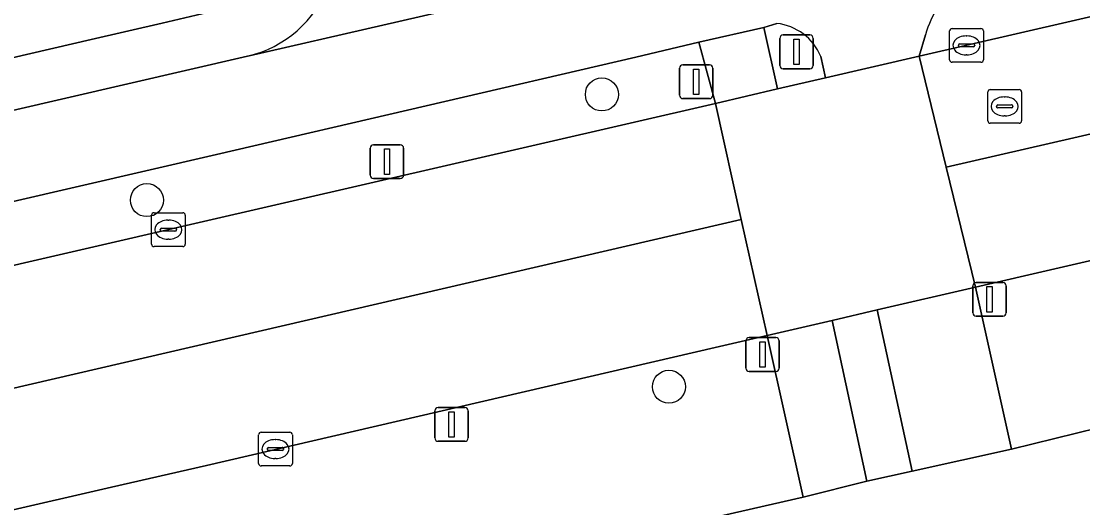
# Model space of a CAD drawing. Extents: x 156412 to 157779, y 382335 to 383768.
# Drawn here: x 156780.58 to 156811.99, y 382948.39 to 382962.77 of the extents above; entities that cross this region are included whole.
import ezdxf

# ---------------------------------------------------------------- set-up
doc = ezdxf.new("R2010")
doc.units = 0
for name, color, linetype in [('IMGEO_Berm_groen', 7, 'Continuous'), ('IMGEO_Boom', 7, 'Continuous'), ('IMGEO_Erf', 7, 'Continuous'), ('IMGEO_Fietspad_gesloten', 7, 'Continuous'), ('IMGEO_Kolk', 7, 'Continuous'), ('IMGEO_Lichtmast', 7, 'Continuous'), ('IMGEO_OVBaan_gesloten', 7, 'Continuous'), ('IMGEO_Rijbaan_regionaal_gesloten', 7, 'Continuous'), ('IMGEO_Rioolput', 7, 'Continuous'), ('IMGEO_Verkeerseiland_groen', 7, 'Continuous'), ('IMGEO_Verkeersregelinstallatiepaal', 7, 'Continuous'), ('IMGEO_Voetpad_open', 7, 'Continuous')]:
    doc.layers.add(name, color=color, linetype=linetype)

msp = doc.modelspace()

# ---------------------------------------------------------------- linework, layer by layer
at = {"layer": 'IMGEO_Berm_groen'}
for points in [[(156807.331, 382962.368), (156807.149, 382961.733), (156824.879, 382965.824), (156899.901, 382983.128), (156935.27, 382991.314)], [(156866.3, 382966.448), (156868.596, 382967.016), (156937.256, 382982.846), (156960.658, 382988.242), (156960.264, 382989.881), (156936.873, 382984.481), (156826.1, 382958.91), (156813.512, 382955.995), (156808.809, 382954.906), (156809.882, 382950.12), (156812.439, 382950.746), (156832.008, 382955.231)], [(156791.582, 382945.908), (156800.991, 382948.075), (156803.718, 382948.695), (156802.647, 382953.479), (156801.108, 382953.123), (156786.064, 382949.639), (156783.248, 382948.991), (156722.017, 382934.891), (156732.146, 382935.52), (156770.193, 382944.295)]]:
    msp.add_lwpolyline(points, dxfattribs=at)
msp.add_lwpolyline([(156785.711, 382956.787), (156801.116, 382960.341), (156800.631, 382962.152), (156798.767, 382961.709), (156786.356, 382958.829), (156729.465, 382945.688), (156695.578, 382937.817), (156695.687, 382937.307), (156695.997, 382936.076), (156696.956, 382936.309), (156705.688, 382938.324)], close=True, dxfattribs=at)
msp.add_arc((156810.93, 382961.27), 3.762, 134.5316, 163.0316, dxfattribs=at)
at = {"layer": 'IMGEO_Boom'}
for centre in [(156797.758, 382960.606), (156784.296, 382957.481), (156799.743, 382951.963)]:
    msp.add_circle(centre, 0.489, dxfattribs=at)
at = {"layer": 'IMGEO_Erf'}
msp.add_lwpolyline([(156778.512, 382961.275), (156782.643, 382962.229), (156784.751, 382962.71), (156787.092, 382963.261)], dxfattribs=at)
at = {"layer": 'IMGEO_Fietspad_gesloten'}
for points in [[(156842.01, 382974.354), (156795.232, 382963.573), (156787.319, 382961.747), (156787.276, 382961.74), (156750.276, 382953.189), (156677.395, 382936.335), (156677.258, 382936.285), (156671.471, 382934.925), (156668.966, 382934.417)], [(156787.276, 382961.74), (156787.319, 382961.747), (156795.232, 382963.573)], [(156678.199, 382933.78), (156695.578, 382937.817), (156729.465, 382945.688), (156786.356, 382958.829), (156798.767, 382961.709), (156800.631, 382962.152), (156802.551, 382962.586), (156802.935, 382962.706)], [(156804.237, 382961.732), (156804.377, 382961.094), (156807.149, 382961.733), (156807.331, 382962.368)]]:
    msp.add_lwpolyline(points, dxfattribs=at)
msp.add_lwpolyline([(156806.94, 382949.466), (156809.882, 382950.12), (156808.809, 382954.906), (156805.906, 382954.234)], close=True, dxfattribs=at)
for centre, radius, start, end in [((156786.515, 382965.03), 3.377, 283.0318, 339.4784), ((156810.93, 382961.27), 3.762, 134.5316, 163.0316), ((156802.746, 382961.096), 1.621, 23.101, 83.3001)]:
    msp.add_arc(centre, radius, start, end, dxfattribs=at)
at = {"layer": 'IMGEO_Kolk'}
for p, q in [((156808.047, 382961.63), (156808.047, 382962.482)), ((156808.122, 382962.556), (156808.974, 382962.556)), ((156809.048, 382962.482), (156809.048, 382961.63)), ((156808.535, 382962.336), (156808.56, 382962.336)), ((156808.306, 382962.05), (156808.306, 382962.062)), ((156808.744, 382962.013), (156808.346, 382962.013)), ((156808.349, 382962.099), (156808.747, 382962.099)), ((156808.79, 382962.062), (156808.79, 382962.05)), ((156808.974, 382961.556), (156808.122, 382961.556)), ((156808.558, 382961.776), (156808.533, 382961.776)), ((156784.431, 382956.182), (156784.431, 382957.034)), ((156784.506, 382957.108), (156785.358, 382957.108)), ((156784.919, 382956.888), (156784.944, 382956.888)), ((156785.432, 382957.034), (156785.432, 382956.182)), ((156784.69, 382956.602), (156784.69, 382956.614)), ((156785.128, 382956.565), (156784.73, 382956.565)), ((156784.733, 382956.651), (156785.131, 382956.651)), ((156785.174, 382956.614), (156785.174, 382956.602)), ((156784.942, 382956.328), (156784.917, 382956.328)), ((156785.358, 382956.108), (156784.506, 382956.108)), ((156787.6, 382949.694), (156787.6, 382950.546)), ((156787.675, 382950.62), (156788.527, 382950.62)), ((156788.601, 382950.546), (156788.601, 382949.694)), ((156788.088, 382950.4), (156788.113, 382950.4)), ((156787.859, 382950.114), (156787.859, 382950.126)), ((156788.297, 382950.077), (156787.899, 382950.077)), ((156787.902, 382950.163), (156788.3, 382950.163)), ((156788.343, 382950.126), (156788.343, 382950.114)), ((156788.527, 382949.62), (156787.675, 382949.62)), ((156788.111, 382949.84), (156788.086, 382949.84))]:
    msp.add_line(p, q, dxfattribs=at)
for points in [[(156808.047, 382961.63), (156808.047, 382962.482)], [(156808.122, 382962.556), (156808.974, 382962.556)], [(156809.048, 382962.482), (156809.048, 382961.63)], [(156808.974, 382961.556), (156808.122, 382961.556)], [(156784.431, 382956.182), (156784.431, 382957.034)], [(156784.506, 382957.108), (156785.358, 382957.108)], [(156785.432, 382957.034), (156785.432, 382956.182)], [(156785.358, 382956.108), (156784.506, 382956.108)], [(156787.6, 382949.694), (156787.6, 382950.546)], [(156787.675, 382950.62), (156788.527, 382950.62)], [(156788.601, 382950.546), (156788.601, 382949.694)], [(156788.527, 382949.62), (156787.675, 382949.62)]]:
    msp.add_lwpolyline(points, dxfattribs=at)
for centre, radius, start, end in [((156808.124, 382962.48), 0.0765, 91.552, 178.448), ((156808.124, 382962.48), 0.0765, 91.552, 178.448), ((156808.972, 382962.48), 0.0765, 1.552, 88.448), ((156808.972, 382962.48), 0.0765, 1.552, 88.448), ((156808.346, 382962.059), 0.0403, 85.8775, 175.7526), ((156808.343, 382962.049), 0.0366, 178.938, 274.7102), ((156808.747, 382962.056), 0.043, 264.8664, 352.4533), ((156808.751, 382962.061), 0.0386, 1.7309, 96.639), ((156808.124, 382961.632), 0.0765, 181.552, 268.448), ((156808.124, 382961.632), 0.0765, 181.552, 268.448), ((156808.972, 382961.632), 0.0765, 271.552, 358.448), ((156808.972, 382961.632), 0.0765, 271.552, 358.448), ((156784.508, 382957.032), 0.0765, 91.552, 178.448), ((156784.508, 382957.032), 0.0765, 91.552, 178.448), ((156785.356, 382957.032), 0.0765, 1.552, 88.448), ((156785.356, 382957.032), 0.0765, 1.552, 88.448), ((156784.73, 382956.611), 0.0403, 85.8775, 175.7526), ((156784.727, 382956.601), 0.0366, 178.938, 274.7102), ((156785.131, 382956.608), 0.043, 264.8664, 352.4533), ((156785.135, 382956.613), 0.0386, 1.7309, 96.639), ((156784.508, 382956.184), 0.0765, 181.552, 268.448), ((156784.508, 382956.184), 0.0765, 181.552, 268.448), ((156785.356, 382956.184), 0.0765, 271.552, 358.448), ((156785.356, 382956.184), 0.0765, 271.552, 358.448), ((156787.677, 382950.544), 0.0765, 91.552, 178.448), ((156787.677, 382950.544), 0.0765, 91.552, 178.448), ((156788.525, 382950.544), 0.0765, 1.552, 88.448), ((156788.525, 382950.544), 0.0765, 1.552, 88.448), ((156787.899, 382950.123), 0.0403, 85.8775, 175.7526), ((156787.896, 382950.113), 0.0366, 178.938, 274.7102), ((156788.3, 382950.12), 0.043, 264.8664, 352.4533), ((156788.304, 382950.125), 0.0386, 1.7309, 96.639), ((156787.677, 382949.696), 0.0765, 181.552, 268.448), ((156787.677, 382949.696), 0.0765, 181.552, 268.448), ((156788.525, 382949.696), 0.0765, 271.552, 358.448), ((156788.525, 382949.696), 0.0765, 271.552, 358.448)]:
    msp.add_arc(centre, radius, start, end, dxfattribs=at)
for centre, major_axis, ratio, start_param, end_param in [((156808.534, 382962.056), (-0.387, 0.002), 0.722429, 4.712389, 7.853982), ((156808.559, 382962.056), (-0.39, 0.002), 0.717154, 1.570796, 4.712389), ((156784.918, 382956.608), (-0.387, 0.002), 0.722429, 4.712389, 7.853982), ((156784.943, 382956.608), (-0.39, 0.002), 0.717154, 1.570796, 4.712389), ((156788.087, 382950.12), (-0.387, 0.002), 0.722429, 4.712389, 7.853982), ((156788.112, 382950.12), (-0.39, 0.002), 0.717154, 1.570796, 4.712389)]:
    msp.add_ellipse(centre, major_axis=major_axis, ratio=ratio, start_param=start_param, end_param=end_param, dxfattribs=at)
at = {"layer": 'IMGEO_Lichtmast'}
for p, q in [((156791.003, 382959.118), (156791.793, 382959.118)), ((156791.793, 382959.118), (156791.003, 382959.118)), ((156790.903, 382958.218), (156790.903, 382959.018)), ((156790.903, 382959.018), (156790.903, 382958.218)), ((156791.893, 382959.018), (156791.893, 382958.218)), ((156791.893, 382958.218), (156791.893, 382959.018)), ((156791.793, 382958.118), (156791.003, 382958.118)), ((156791.003, 382958.118), (156791.793, 382958.118)), ((156792.814, 382950.449), (156792.814, 382951.249)), ((156792.814, 382951.249), (156792.814, 382950.449)), ((156792.914, 382951.349), (156793.704, 382951.349)), ((156793.704, 382951.349), (156792.914, 382951.349)), ((156793.804, 382951.249), (156793.804, 382950.449)), ((156793.804, 382950.449), (156793.804, 382951.249)), ((156793.704, 382950.349), (156792.914, 382950.349)), ((156792.914, 382950.349), (156793.704, 382950.349))]:
    msp.add_line(p, q, dxfattribs=at)
for points in [[(156791.323, 382958.993), (156791.473, 382958.993), (156791.473, 382958.243), (156791.323, 382958.243), (156791.323, 382958.993)], [(156793.234, 382951.224), (156793.384, 382951.224), (156793.384, 382950.474), (156793.234, 382950.474), (156793.234, 382951.224)]]:
    msp.add_lwpolyline(points, dxfattribs=at)
for centre, start, end in [((156791.003, 382959.018), 90, 180), ((156791.003, 382959.018), 90, 180), ((156791.793, 382959.018), 0, 90), ((156791.793, 382959.018), 360, 90), ((156791.003, 382958.218), 180, 270), ((156791.003, 382958.218), 180, 270), ((156791.793, 382958.218), 270, 0), ((156791.793, 382958.218), 270, 0), ((156792.914, 382951.249), 90, 180), ((156792.914, 382951.249), 90, 180), ((156793.704, 382951.249), 0, 90), ((156793.704, 382951.249), 360, 90), ((156792.914, 382950.449), 180, 270), ((156792.914, 382950.449), 180, 270), ((156793.704, 382950.449), 270, 0), ((156793.704, 382950.449), 270, 0)]:
    msp.add_arc(centre, 0.1, start, end, dxfattribs=at)
at = {"layer": 'IMGEO_OVBaan_gesloten'}
for points in [[(156936.072, 382987.898), (156935.27, 382991.314), (156899.901, 382983.128), (156824.879, 382965.824), (156807.149, 382961.733), (156807.945, 382958.46), (156830.993, 382963.761)], [(156936.873, 382984.481), (156936.072, 382987.898), (156830.993, 382963.761), (156807.945, 382958.46), (156808.809, 382954.906), (156813.512, 382955.995), (156826.1, 382958.91)], [(156807.945, 382958.46), (156807.149, 382961.733), (156804.377, 382961.094), (156802.959, 382960.767), (156801.116, 382960.341), (156801.882, 382956.91), (156802.647, 382953.479), (156804.571, 382953.925), (156805.906, 382954.234), (156808.809, 382954.906)], [(156801.882, 382956.91), (156801.116, 382960.341), (156785.711, 382956.787), (156705.688, 382938.324), (156706.544, 382934.924), (156734.073, 382941.198)], [(156783.248, 382948.991), (156786.064, 382949.639), (156801.108, 382953.123), (156802.647, 382953.479), (156801.882, 382956.91), (156734.073, 382941.198), (156706.544, 382934.924), (156707.399, 382931.525), (156722.017, 382934.891)]]:
    msp.add_lwpolyline(points, close=True, dxfattribs=at)
at = {"layer": 'IMGEO_Rijbaan_regionaal_gesloten'}
msp.add_lwpolyline([(156804.396, 382945.536), (156806.295, 382945.987), (156807.634, 382946.291), (156810.641, 382946.982), (156813.098, 382947.6), (156812.439, 382950.746), (156809.882, 382950.12), (156806.94, 382949.466), (156805.602, 382949.167), (156803.718, 382948.695), (156800.991, 382948.075), (156801.715, 382944.946), (156802.141, 382944.974)], close=True, dxfattribs=at)
at = {"layer": 'IMGEO_Rioolput'}
for p, q in [((156809.177, 382959.826), (156809.177, 382960.678)), ((156809.252, 382960.752), (156810.104, 382960.752)), ((156810.178, 382960.678), (156810.178, 382959.826)), ((156809.479, 382960.295), (156809.877, 382960.295)), ((156809.665, 382960.532), (156809.69, 382960.532)), ((156809.436, 382960.246), (156809.436, 382960.258)), ((156809.874, 382960.209), (156809.476, 382960.209)), ((156809.688, 382959.972), (156809.663, 382959.972)), ((156809.92, 382960.258), (156809.92, 382960.246)), ((156810.104, 382959.752), (156809.252, 382959.752))]:
    msp.add_line(p, q, dxfattribs=at)
for points in [[(156809.177, 382959.826), (156809.177, 382960.678)], [(156809.252, 382960.752), (156810.104, 382960.752)], [(156810.178, 382960.678), (156810.178, 382959.826)], [(156810.104, 382959.752), (156809.252, 382959.752)]]:
    msp.add_lwpolyline(points, dxfattribs=at)
for centre, radius, start, end in [((156809.254, 382960.676), 0.0765, 91.552, 178.448), ((156809.254, 382960.676), 0.0765, 91.552, 178.448), ((156810.102, 382960.676), 0.0765, 1.552, 88.448), ((156810.102, 382960.676), 0.0765, 1.552, 88.448), ((156809.476, 382960.255), 0.0403, 85.8775, 175.7526), ((156809.881, 382960.257), 0.0386, 1.7309, 96.639), ((156809.473, 382960.245), 0.0366, 178.938, 274.7102), ((156809.877, 382960.252), 0.043, 264.8664, 352.4533), ((156809.254, 382959.828), 0.0765, 181.552, 268.448), ((156809.254, 382959.828), 0.0765, 181.552, 268.448), ((156810.102, 382959.828), 0.0765, 271.552, 358.448), ((156810.102, 382959.828), 0.0765, 271.552, 358.448)]:
    msp.add_arc(centre, radius, start, end, dxfattribs=at)
for centre, major_axis, ratio, start_param, end_param in [((156809.664, 382960.252), (-0.387, 0.002), 0.722429, 4.712389, 7.853982), ((156809.689, 382960.252), (-0.39, 0.002), 0.717154, 1.570796, 4.712389)]:
    msp.add_ellipse(centre, major_axis=major_axis, ratio=ratio, start_param=start_param, end_param=end_param, dxfattribs=at)
at = {"layer": 'IMGEO_Verkeerseiland_groen'}
msp.add_lwpolyline([(156802.935, 382962.706), (156802.551, 382962.586), (156802.959, 382960.767), (156804.377, 382961.094), (156804.237, 382961.732)], dxfattribs=at)
msp.add_lwpolyline([(156805.906, 382954.234), (156804.571, 382953.925), (156805.602, 382949.167), (156806.94, 382949.466)], close=True, dxfattribs=at)
msp.add_arc((156802.746, 382961.096), 1.621, 23.101, 83.3001, dxfattribs=at)
at = {"layer": 'IMGEO_Verkeersregelinstallatiepaal'}
for p, q in [((156803.023, 382961.464), (156803.023, 382962.264)), ((156803.023, 382962.264), (156803.023, 382961.464)), ((156803.123, 382962.364), (156803.913, 382962.364)), ((156803.913, 382962.364), (156803.123, 382962.364)), ((156804.013, 382962.264), (156804.013, 382961.464)), ((156804.013, 382961.464), (156804.013, 382962.264)), ((156800.054, 382960.582), (156800.054, 382961.382)), ((156800.054, 382961.382), (156800.054, 382960.582)), ((156800.154, 382961.482), (156800.944, 382961.482)), ((156800.944, 382961.482), (156800.154, 382961.482)), ((156801.044, 382961.382), (156801.044, 382960.582)), ((156801.044, 382960.582), (156801.044, 382961.382)), ((156803.913, 382961.364), (156803.123, 382961.364)), ((156803.123, 382961.364), (156803.913, 382961.364)), ((156800.944, 382960.482), (156800.154, 382960.482)), ((156800.154, 382960.482), (156800.944, 382960.482)), ((156808.733, 382954.148), (156808.733, 382954.948)), ((156808.733, 382954.948), (156808.733, 382954.148)), ((156808.833, 382955.048), (156809.623, 382955.048)), ((156809.623, 382955.048), (156808.833, 382955.048)), ((156809.723, 382954.948), (156809.723, 382954.148)), ((156809.723, 382954.148), (156809.723, 382954.948)), ((156809.623, 382954.048), (156808.833, 382954.048)), ((156808.833, 382954.048), (156809.623, 382954.048)), ((156802.115, 382953.416), (156802.905, 382953.416)), ((156802.905, 382953.416), (156802.115, 382953.416)), ((156802.015, 382952.516), (156802.015, 382953.316)), ((156802.015, 382953.316), (156802.015, 382952.516)), ((156803.005, 382953.316), (156803.005, 382952.516)), ((156803.005, 382952.516), (156803.005, 382953.316)), ((156802.905, 382952.416), (156802.115, 382952.416)), ((156802.115, 382952.416), (156802.905, 382952.416))]:
    msp.add_line(p, q, dxfattribs=at)
for points in [[(156803.443, 382962.239), (156803.593, 382962.239), (156803.593, 382961.489), (156803.443, 382961.489), (156803.443, 382962.239)], [(156800.474, 382961.357), (156800.624, 382961.357), (156800.624, 382960.607), (156800.474, 382960.607), (156800.474, 382961.357)], [(156809.153, 382954.923), (156809.303, 382954.923), (156809.303, 382954.173), (156809.153, 382954.173), (156809.153, 382954.923)], [(156802.435, 382953.291), (156802.585, 382953.291), (156802.585, 382952.541), (156802.435, 382952.541), (156802.435, 382953.291)]]:
    msp.add_lwpolyline(points, dxfattribs=at)
for centre, start, end in [((156803.123, 382962.264), 90, 180), ((156803.123, 382962.264), 90, 180), ((156803.913, 382962.264), 0, 90), ((156803.913, 382962.264), 360, 90), ((156800.154, 382961.382), 90, 180), ((156800.154, 382961.382), 90, 180), ((156800.944, 382961.382), 0, 90), ((156800.944, 382961.382), 360, 90), ((156803.123, 382961.464), 180, 270), ((156803.123, 382961.464), 180, 270), ((156803.913, 382961.464), 270, 0), ((156803.913, 382961.464), 270, 0), ((156800.154, 382960.582), 180, 270), ((156800.154, 382960.582), 180, 270), ((156800.944, 382960.582), 270, 0), ((156800.944, 382960.582), 270, 0), ((156808.833, 382954.948), 90, 180), ((156808.833, 382954.948), 90, 180), ((156809.623, 382954.948), 0, 90), ((156809.623, 382954.948), 360, 90), ((156808.833, 382954.148), 180, 270), ((156808.833, 382954.148), 180, 270), ((156809.623, 382954.148), 270, 0), ((156809.623, 382954.148), 270, 0), ((156802.115, 382953.316), 90, 180), ((156802.115, 382953.316), 90, 180), ((156802.905, 382953.316), 0, 90), ((156802.905, 382953.316), 360, 90), ((156802.115, 382952.516), 180, 270), ((156802.115, 382952.516), 180, 270), ((156802.905, 382952.516), 270, 0), ((156802.905, 382952.516), 270, 0)]:
    msp.add_arc(centre, 0.1, start, end, dxfattribs=at)
at = {"layer": 'IMGEO_Voetpad_open'}
for points in [[(156787.092, 382963.261), (156784.751, 382962.71), (156782.643, 382962.229), (156778.512, 382961.275)], [(156750.276, 382953.189), (156787.276, 382961.74)]]:
    msp.add_lwpolyline(points, dxfattribs=at)
for points in [[(156802.959, 382960.767), (156802.551, 382962.586), (156800.631, 382962.152), (156801.116, 382960.341)], [(156803.718, 382948.695), (156805.602, 382949.167), (156804.571, 382953.925), (156802.647, 382953.479)]]:
    msp.add_lwpolyline(points, close=True, dxfattribs=at)
msp.add_arc((156786.515, 382965.03), 3.377, 283.0318, 339.4784, dxfattribs=at)

doc.saveas('drawing.dxf')
